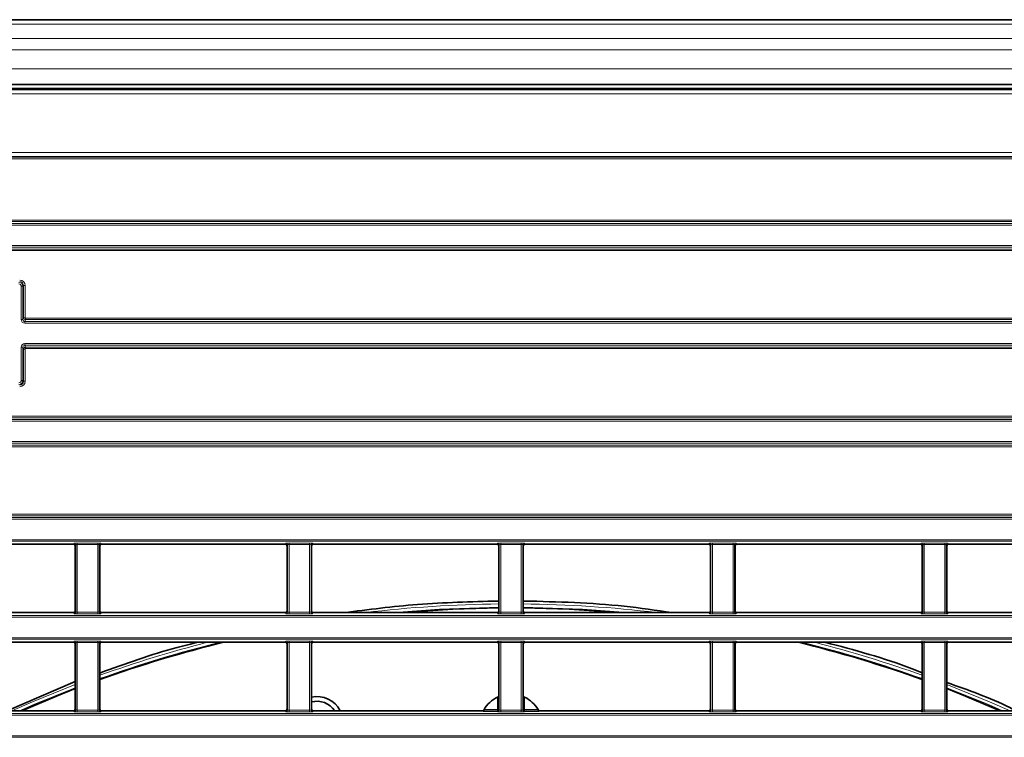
# Model space of a CAD drawing. Header units: millimetres. Extents: x 0 to 1118, y 0 to 864.
# Tile 322 of 339: x 1001 to 1033, y 510 to 533. Entities that reach past the tile are written whole.
import ezdxf

# ---------------------------------------------------------------- set-up
doc = ezdxf.new("R2010")
doc.units = ezdxf.units.MM

msp = doc.modelspace()

# ---------------------------------------------------------------- linework, layer by layer
at = {"color": 7, "linetype": 'Continuous', "lineweight": 35}
for p, q in [((1084.1603, 533.2514), (949.7353, 533.2514)), ((1084.1603, 531.1889), (949.7353, 531.1889)), ((948.9527, 531.0336), (1084.9429, 531.0336)), ((1003.008, 516.5293), (997.1376, 516.5293)), ((1003.0579, 514.3986), (1003.0579, 516.4793)), ((1003.8376, 516.4793), (1003.8376, 514.3986)), ((1009.758, 516.5293), (1003.8876, 516.5293)), ((1009.8079, 514.3986), (1009.8079, 516.4793)), ((1010.5876, 516.4793), (1010.5876, 514.3986)), ((1016.508, 516.5293), (1010.6376, 516.5293)), ((1016.5579, 514.3986), (1016.5579, 516.4793)), ((1017.3376, 516.4793), (1017.3376, 514.3986)), ((1023.258, 516.5293), (1017.3876, 516.5293)), ((1023.3079, 516.4793), (1023.3079, 514.3986)), ((1024.0876, 514.3986), (1024.0876, 516.4793)), ((1030.008, 516.5293), (1024.1376, 516.5293)), ((1030.0579, 516.4793), (1030.0579, 514.3986)), ((1030.8376, 514.3986), (1030.8376, 516.4793)), ((1036.758, 516.5293), (1030.8876, 516.5293)), ((1016.5279, 514.7193), (1016.5579, 514.7244)), ((1017.3376, 514.7215), (1017.3676, 514.7193)), ((1003.008, 514.3486), (997.1376, 514.3486)), ((1009.758, 514.3486), (1003.8876, 514.3486)), ((1016.508, 514.3486), (1010.6376, 514.3486)), ((1017.3876, 514.3486), (1023.258, 514.3486)), ((1024.1376, 514.3486), (1030.008, 514.3486)), ((1030.8876, 514.3486), (1036.758, 514.3486)), ((1003.008, 513.4043), (997.1376, 513.4043)), ((1003.0579, 511.2736), (1003.0579, 513.3543)), ((1003.8376, 513.3543), (1003.8376, 511.2736)), ((1009.758, 513.4043), (1003.8876, 513.4043)), ((1009.8079, 511.2736), (1009.8079, 513.3543)), ((1010.5876, 513.3543), (1010.5876, 511.2736)), ((1016.508, 513.4043), (1010.6376, 513.4043)), ((1016.5579, 511.6723), (1016.5579, 513.3543)), ((1017.3376, 513.3543), (1017.3376, 511.6723)), ((1017.3876, 513.4043), (1023.258, 513.4043)), ((1023.3079, 513.3543), (1023.3079, 511.2736)), ((1024.0876, 511.2736), (1024.0876, 513.3543)), ((1024.1376, 513.4043), (1030.008, 513.4043)), ((1030.0579, 513.3543), (1030.0579, 511.2736)), ((1030.8376, 511.2736), (1030.8376, 513.3543)), ((1030.8876, 513.4043), (1036.758, 513.4043)), ((1003.0579, 512.1488), (1000.8825, 511.2236)), ((1016.5632, 511.6745), (1016.5632, 511.2605)), ((1017.3324, 511.2605), (1017.3324, 511.6745)), ((1003.008, 511.2236), (997.1376, 511.2236)), ((1009.758, 511.2236), (1003.8876, 511.2236)), ((1016.0663, 511.2236), (1010.6376, 511.2236)), ((1016.5132, 511.2106), (1016.0594, 511.2106)), ((1017.8361, 511.2106), (1017.3824, 511.2106)), ((1017.8293, 511.2236), (1023.258, 511.2236)), ((1024.1376, 511.2236), (1030.008, 511.2236)), ((1030.8876, 511.2236), (1036.758, 511.2236))]:
    msp.add_line(p, q, dxfattribs=at)
at = {"color": 7, "linetype": 'Continuous', "lineweight": 18}
for p, q in [((1084.1603, 533.105), (949.7353, 533.105)), ((1084.1603, 532.6479), (949.7353, 532.6479)), ((1084.1603, 532.2943), (949.7353, 532.2943)), ((1084.1603, 531.6889), (949.7353, 531.6889)), ((948.9599, 531.0161), (1084.9356, 531.0161)), ((1084.9356, 530.8911), (948.9599, 530.8911)), ((1084.1603, 531.0639), (949.7353, 531.0639)), ((955.3491, 529.0125), (1078.5464, 529.0125)), ((1078.5464, 528.8875), (955.3491, 528.8875)), ((955.3719, 528.8648), (1078.5237, 528.8648)), ((1078.5237, 528.8148), (955.3719, 528.8148)), ((955.4609, 526.8637), (1078.4346, 526.8637)), ((1078.4346, 526.8137), (955.4609, 526.8137)), ((956.4177, 526.7535), (1077.4779, 526.7535)), ((1077.4779, 526.7036), (956.4177, 526.7036)), ((979.1736, 526.0493), (1077.4779, 526.0493)), ((1077.4779, 525.9993), (979.1736, 525.9993)), ((979.1977, 525.9391), (1078.4346, 525.9391)), ((1078.4346, 525.8892), (979.1977, 525.8892)), ((1001.3362, 523.6911), (1001.3362, 524.7523)), ((1001.3362, 524.7523), (1001.3861, 524.7523)), ((1001.4102, 524.7763), (1001.3861, 524.7523)), ((1001.3861, 524.7523), (1001.3861, 523.6911)), ((1001.4102, 523.7512), (1001.4102, 524.7763)), ((1001.4102, 524.7763), (1001.4602, 524.7763)), ((1001.4602, 524.7763), (1001.4602, 523.7512)), ((1001.3362, 523.6911), (1001.3861, 523.6911)), ((1001.3861, 523.6911), (1001.4102, 523.7512)), ((1001.4102, 523.7512), (1001.4602, 523.7512)), ((1001.4727, 523.6887), (1001.4486, 523.6285)), ((1001.4486, 523.5786), (1001.4486, 523.6285)), ((1001.4486, 523.6285), (1077.4779, 523.6285)), ((1077.4779, 523.5786), (1001.4486, 523.5786)), ((1001.4602, 523.7512), (1001.4727, 523.7387)), ((1001.4727, 523.6887), (1001.4727, 523.7387)), ((1001.4727, 523.7387), (1078.4346, 523.7387)), ((1078.4346, 523.6887), (1001.4727, 523.6887)), ((1001.4486, 522.9243), (1077.4779, 522.9243)), ((1001.4486, 522.8743), (1001.4486, 522.9243)), ((1001.3362, 521.7505), (1001.3362, 522.8118)), ((1001.3861, 522.8118), (1001.3362, 522.8118)), ((1001.3861, 522.8118), (1001.3861, 521.7505)), ((1001.4102, 522.7517), (1001.3861, 522.8118)), ((1001.4102, 521.7265), (1001.4102, 522.7517)), ((1001.4102, 522.7517), (1001.4602, 522.7517)), ((1077.4779, 522.8743), (1001.4486, 522.8743)), ((1001.4486, 522.8743), (1001.4727, 522.8141)), ((1001.4727, 522.7642), (1001.4602, 522.7517)), ((1001.4602, 522.7517), (1001.4602, 521.7265)), ((1001.4727, 522.8141), (1078.4346, 522.8141)), ((1001.4727, 522.8141), (1001.4727, 522.7642)), ((1078.4346, 522.7642), (1001.4727, 522.7642)), ((1001.3861, 521.7505), (1001.3362, 521.7505)), ((1001.3861, 521.7505), (1001.4102, 521.7265)), ((1001.4102, 521.7265), (1001.4602, 521.7265)), ((979.1736, 520.5035), (1086.9529, 520.5035)), ((1086.9529, 520.4536), (979.1736, 520.4536)), ((979.1977, 520.6137), (1087.9096, 520.6137)), ((1087.9096, 520.5637), (979.1977, 520.5637)), ((946.9427, 519.7993), (1086.9529, 519.7993)), ((945.9859, 519.6891), (1087.9096, 519.6891)), ((1087.9096, 519.6392), (945.9859, 519.6392)), ((1086.9529, 519.7493), (946.9427, 519.7493)), ((945.9859, 517.4887), (1087.9096, 517.4887)), ((1087.9096, 517.4387), (945.9859, 517.4387)), ((946.9427, 517.3785), (1086.9529, 517.3785)), ((1086.9529, 517.3286), (946.9427, 517.3286)), ((946.9427, 516.6743), (1086.9529, 516.6743)), ((1086.9529, 516.6243), (946.9427, 516.6243)), ((1003.008, 516.5293), (1003.0219, 516.5642)), ((1003.0719, 516.5142), (1003.0579, 516.4793)), ((1003.0719, 514.3636), (1003.0719, 516.5142)), ((1003.1219, 516.5685), (1003.7737, 516.5685)), ((1003.1219, 516.5685), (1003.1219, 516.5185)), ((1003.7737, 516.5185), (1003.1219, 516.5185)), ((1003.1219, 516.5185), (1003.1219, 514.3593)), ((1003.7737, 516.5685), (1003.7737, 516.5185)), ((1003.7737, 514.3593), (1003.7737, 516.5185)), ((1003.8236, 516.5142), (1003.8236, 514.3636)), ((1003.8376, 516.4793), (1003.8236, 516.5142)), ((1003.8736, 516.5642), (1003.8876, 516.5293)), ((1009.758, 516.5293), (1009.7719, 516.5642)), ((1009.8219, 516.5142), (1009.8079, 516.4793)), ((1009.8219, 514.3636), (1009.8219, 516.5142)), ((1009.8719, 516.5685), (1010.5237, 516.5685)), ((1009.8719, 516.5685), (1009.8719, 516.5185)), ((1010.5237, 516.5185), (1009.8719, 516.5185)), ((1009.8719, 516.5185), (1009.8719, 514.3593)), ((1010.5237, 516.5685), (1010.5237, 516.5185)), ((1010.5237, 514.3593), (1010.5237, 516.5185)), ((1010.5736, 516.5142), (1010.5736, 514.3636)), ((1010.5876, 516.4793), (1010.5736, 516.5142)), ((1010.6236, 516.5642), (1010.6376, 516.5293)), ((1016.508, 516.5293), (1016.5219, 516.5642)), ((1016.5719, 516.5142), (1016.5579, 516.4793)), ((1016.5719, 514.3636), (1016.5719, 516.5142)), ((1016.6219, 516.5685), (1017.2737, 516.5685)), ((1016.6219, 516.5685), (1016.6219, 516.5185)), ((1017.2737, 516.5185), (1016.6219, 516.5185)), ((1016.6219, 516.5185), (1016.6219, 514.3593)), ((1017.2737, 516.5685), (1017.2737, 516.5185)), ((1017.2737, 514.3593), (1017.2737, 516.5185)), ((1017.3236, 516.5142), (1017.3236, 514.3636)), ((1017.3376, 516.4793), (1017.3236, 516.5142)), ((1017.3736, 516.5642), (1017.3876, 516.5293)), ((1023.258, 516.5293), (1023.2719, 516.5642)), ((1023.3219, 516.5142), (1023.3079, 516.4793)), ((1023.3219, 514.3636), (1023.3219, 516.5142)), ((1023.3719, 516.5685), (1024.0237, 516.5685)), ((1023.3719, 516.5185), (1023.3719, 516.5685)), ((1024.0237, 516.5185), (1023.3719, 516.5185)), ((1023.3719, 516.5185), (1023.3719, 514.3593)), ((1024.0237, 516.5185), (1024.0237, 516.5685)), ((1024.0237, 514.3593), (1024.0237, 516.5185)), ((1024.0736, 516.5142), (1024.0736, 514.3636)), ((1024.0876, 516.4793), (1024.0736, 516.5142)), ((1024.1236, 516.5642), (1024.1376, 516.5293)), ((1030.008, 516.5293), (1030.0219, 516.5642)), ((1030.0719, 516.5142), (1030.0579, 516.4793)), ((1030.0719, 514.3636), (1030.0719, 516.5142)), ((1030.1219, 516.5685), (1030.7737, 516.5685)), ((1030.1219, 516.5185), (1030.1219, 516.5685)), ((1030.7737, 516.5185), (1030.1219, 516.5185)), ((1030.1219, 516.5185), (1030.1219, 514.3593)), ((1030.7737, 516.5185), (1030.7737, 516.5685)), ((1030.7737, 514.3593), (1030.7737, 516.5185)), ((1030.8236, 516.5142), (1030.8236, 514.3636)), ((1030.8376, 516.4793), (1030.8236, 516.5142)), ((1030.8736, 516.5642), (1030.8876, 516.5293)), ((946.9427, 514.2535), (1086.9529, 514.2535)), ((1086.9529, 514.2036), (946.9427, 514.2036)), ((1003.0219, 514.3137), (1003.008, 514.3486)), ((1003.0579, 514.3986), (1003.0719, 514.3636)), ((1003.1219, 514.3593), (1003.1219, 514.3094)), ((1003.1219, 514.3593), (1003.7737, 514.3593)), ((1003.7737, 514.3094), (1003.1219, 514.3094)), ((1003.7737, 514.3593), (1003.7737, 514.3094)), ((1003.8236, 514.3636), (1003.8376, 514.3986)), ((1003.8876, 514.3486), (1003.8736, 514.3137)), ((1009.7719, 514.3137), (1009.758, 514.3486)), ((1009.8079, 514.3986), (1009.8219, 514.3636)), ((1009.8719, 514.3593), (1010.5237, 514.3593)), ((1009.8719, 514.3593), (1009.8719, 514.3094)), ((1010.5237, 514.3094), (1009.8719, 514.3094)), ((1010.5237, 514.3593), (1010.5237, 514.3094)), ((1010.5736, 514.3636), (1010.5876, 514.3986)), ((1010.6376, 514.3486), (1010.6236, 514.3137)), ((1016.5219, 514.3137), (1016.508, 514.3486)), ((1016.5579, 514.3986), (1016.5719, 514.3636)), ((1016.6219, 514.3593), (1017.2737, 514.3593)), ((1016.6219, 514.3593), (1016.6219, 514.3094)), ((1017.2737, 514.3094), (1016.6219, 514.3094)), ((1017.2737, 514.3593), (1017.2737, 514.3094)), ((1017.3236, 514.3636), (1017.3376, 514.3986)), ((1017.3876, 514.3486), (1017.3736, 514.3137)), ((1023.2719, 514.3137), (1023.258, 514.3486)), ((1023.3079, 514.3986), (1023.3219, 514.3636)), ((1023.3719, 514.3094), (1023.3719, 514.3593)), ((1023.3719, 514.3593), (1024.0237, 514.3593)), ((1024.0237, 514.3094), (1023.3719, 514.3094)), ((1024.0237, 514.3094), (1024.0237, 514.3593)), ((1024.0736, 514.3636), (1024.0876, 514.3986)), ((1024.1376, 514.3486), (1024.1236, 514.3137)), ((1030.0219, 514.3137), (1030.008, 514.3486)), ((1030.0579, 514.3986), (1030.0719, 514.3636)), ((1030.1219, 514.3094), (1030.1219, 514.3593)), ((1030.1219, 514.3593), (1030.7737, 514.3593)), ((1030.7737, 514.3094), (1030.1219, 514.3094)), ((1030.7737, 514.3094), (1030.7737, 514.3593)), ((1030.8236, 514.3636), (1030.8376, 514.3986)), ((1030.8876, 514.3486), (1030.8736, 514.3137)), ((946.9427, 513.5493), (1086.9529, 513.5493)), ((1086.9529, 513.4993), (946.9427, 513.4993)), ((1003.008, 513.4043), (1003.0219, 513.4392)), ((1003.0719, 513.3892), (1003.0579, 513.3543)), ((1003.0719, 511.2386), (1003.0719, 513.3892)), ((1003.1219, 513.4435), (1003.7737, 513.4435)), ((1003.1219, 513.3935), (1003.1219, 513.4435)), ((1003.7737, 513.3935), (1003.1219, 513.3935)), ((1003.1219, 513.3935), (1003.1219, 511.2343)), ((1003.7737, 513.3935), (1003.7737, 513.4435)), ((1003.7737, 511.2343), (1003.7737, 513.3935)), ((1003.8236, 513.3892), (1003.8236, 511.2386)), ((1003.8376, 513.3543), (1003.8236, 513.3892)), ((1003.8736, 513.4392), (1003.8876, 513.4043)), ((1009.758, 513.4043), (1009.7719, 513.4392)), ((1009.8219, 513.3892), (1009.8079, 513.3543)), ((1009.8219, 511.2386), (1009.8219, 513.3892)), ((1009.8719, 513.4435), (1010.5237, 513.4435)), ((1009.8719, 513.3935), (1009.8719, 513.4435)), ((1010.5237, 513.3935), (1009.8719, 513.3935)), ((1009.8719, 513.3935), (1009.8719, 511.2343)), ((1010.5237, 513.3935), (1010.5237, 513.4435)), ((1010.5237, 511.2343), (1010.5237, 513.3935)), ((1010.5736, 513.3892), (1010.5736, 511.2386)), ((1010.5876, 513.3543), (1010.5736, 513.3892)), ((1010.6236, 513.4392), (1010.6376, 513.4043)), ((1016.508, 513.4043), (1016.5219, 513.4392)), ((1016.5719, 513.3892), (1016.5579, 513.3543)), ((1016.5719, 511.2386), (1016.5719, 513.3892)), ((1016.6219, 513.4435), (1017.2737, 513.4435)), ((1016.6219, 513.3935), (1016.6219, 513.4435)), ((1017.2737, 513.3935), (1016.6219, 513.3935)), ((1016.6219, 513.3935), (1016.6219, 511.2343)), ((1017.2737, 513.3935), (1017.2737, 513.4435)), ((1017.2737, 511.2343), (1017.2737, 513.3935)), ((1017.3236, 513.3892), (1017.3236, 511.2386)), ((1017.3376, 513.3543), (1017.3236, 513.3892)), ((1017.3736, 513.4392), (1017.3876, 513.4043)), ((1023.258, 513.4043), (1023.2719, 513.4392)), ((1023.3219, 513.3892), (1023.3079, 513.3543)), ((1023.3219, 511.2386), (1023.3219, 513.3892)), ((1023.3719, 513.4435), (1024.0237, 513.4435)), ((1023.3719, 513.4435), (1023.3719, 513.3935)), ((1024.0237, 513.3935), (1023.3719, 513.3935)), ((1023.3719, 513.3935), (1023.3719, 511.2343)), ((1024.0237, 513.4435), (1024.0237, 513.3935)), ((1024.0237, 511.2343), (1024.0237, 513.3935)), ((1024.0736, 513.3892), (1024.0736, 511.2386)), ((1024.0876, 513.3543), (1024.0736, 513.3892)), ((1024.1236, 513.4392), (1024.1376, 513.4043)), ((1030.008, 513.4043), (1030.0219, 513.4392)), ((1030.0719, 513.3892), (1030.0579, 513.3543)), ((1030.0719, 511.2386), (1030.0719, 513.3892)), ((1030.1219, 513.4435), (1030.7737, 513.4435)), ((1030.1219, 513.4435), (1030.1219, 513.3935)), ((1030.7737, 513.3935), (1030.1219, 513.3935)), ((1030.1219, 513.3935), (1030.1219, 511.2343)), ((1030.7737, 513.4435), (1030.7737, 513.3935)), ((1030.7737, 511.2343), (1030.7737, 513.3935)), ((1030.8236, 513.3892), (1030.8236, 511.2386)), ((1030.8376, 513.3543), (1030.8236, 513.3892)), ((1030.8736, 513.4392), (1030.8876, 513.4043)), ((1016.5132, 511.2605), (1016.5132, 511.652)), ((1017.3824, 511.652), (1017.3824, 511.2605)), ((946.9427, 511.1285), (1086.9529, 511.1285)), ((1086.9529, 511.0786), (946.9427, 511.0786)), ((1003.0219, 511.1887), (1003.008, 511.2236)), ((1003.0579, 511.2736), (1003.0719, 511.2386)), ((1003.1219, 511.1844), (1003.1219, 511.2343)), ((1003.1219, 511.2343), (1003.7737, 511.2343)), ((1003.7737, 511.1844), (1003.1219, 511.1844)), ((1003.7737, 511.1844), (1003.7737, 511.2343)), ((1003.8236, 511.2386), (1003.8376, 511.2736)), ((1003.8876, 511.2236), (1003.8736, 511.1887)), ((1009.7719, 511.1887), (1009.758, 511.2236)), ((1009.8079, 511.2736), (1009.8219, 511.2386)), ((1009.8719, 511.1844), (1009.8719, 511.2343)), ((1009.8719, 511.2343), (1010.5237, 511.2343)), ((1010.5237, 511.1844), (1009.8719, 511.1844)), ((1010.5237, 511.1844), (1010.5237, 511.2343)), ((1010.5736, 511.2386), (1010.5876, 511.2736)), ((1010.6376, 511.2236), (1010.6236, 511.1887)), ((1016.0871, 511.2605), (1016.5132, 511.2605)), ((1016.5632, 511.2605), (1016.5132, 511.2605)), ((1016.5132, 511.2605), (1016.5132, 511.2106)), ((1016.5219, 511.1887), (1016.5132, 511.2106)), ((1016.5632, 511.2605), (1016.5719, 511.2386)), ((1016.6219, 511.1844), (1016.6219, 511.2343)), ((1016.6219, 511.2343), (1017.2737, 511.2343)), ((1017.2737, 511.1844), (1016.6219, 511.1844)), ((1017.2737, 511.1844), (1017.2737, 511.2343)), ((1017.3236, 511.2386), (1017.3324, 511.2605)), ((1017.3824, 511.2605), (1017.3324, 511.2605)), ((1017.3824, 511.2106), (1017.3736, 511.1887)), ((1017.3824, 511.2106), (1017.3824, 511.2605)), ((1017.3824, 511.2605), (1017.8085, 511.2605)), ((1023.2719, 511.1887), (1023.258, 511.2236)), ((1023.3079, 511.2736), (1023.3219, 511.2386)), ((1023.3719, 511.2343), (1024.0237, 511.2343)), ((1023.3719, 511.2343), (1023.3719, 511.1844)), ((1024.0237, 511.1844), (1023.3719, 511.1844)), ((1024.0237, 511.2343), (1024.0237, 511.1844)), ((1024.0736, 511.2386), (1024.0876, 511.2736)), ((1024.1376, 511.2236), (1024.1236, 511.1887)), ((1030.0219, 511.1887), (1030.008, 511.2236)), ((1030.0579, 511.2736), (1030.0719, 511.2386)), ((1030.1219, 511.2343), (1030.7737, 511.2343)), ((1030.1219, 511.2343), (1030.1219, 511.1844)), ((1030.7737, 511.1844), (1030.1219, 511.1844)), ((1030.7737, 511.2343), (1030.7737, 511.1844)), ((1030.8236, 511.2386), (1030.8376, 511.2736)), ((1030.8876, 511.2236), (1030.8736, 511.1887)), ((946.9427, 510.4243), (1086.9529, 510.4243)), ((1086.9529, 510.3743), (946.9427, 510.3743))]:
    msp.add_line(p, q, dxfattribs=at)
at = {"color": 7, "linetype": 'Continuous', "lineweight": 18, "flags": 128}
for points in [[(1016.5753, 514.5264), (1014.6685, 514.4611), (1013.2202, 514.3486)], [(1016.5579, 514.6592), (1016.5535, 514.6681), (1016.5279, 514.7193)], [(1020.6754, 514.3486), (1019.227, 514.4611), (1017.3203, 514.5264)], [(1017.3676, 514.7193), (1017.3633, 514.7106), (1017.346, 514.6759), (1017.3376, 514.6592)], [(1001.0379, 511.2236), (1001.6918, 511.5097), (1003.0579, 512.0622)], [(1003.0579, 511.9551), (1001.7311, 511.4177), (1001.2838, 511.2236)], [(1030.8376, 512.0622), (1032.2037, 511.5097), (1032.8577, 511.2236)], [(1032.6118, 511.2236), (1032.1645, 511.4177), (1030.8376, 511.9551)]]:
    msp.add_lwpolyline(points, dxfattribs=at)
at = {"color": 7, "linetype": 'Continuous', "lineweight": 35, "flags": 128}
for points in [[(1013.5093, 514.3486), (1015.0918, 514.4569), (1016.5579, 514.4995)], [(1017.3376, 514.4995), (1018.8038, 514.4569), (1020.3862, 514.3486)], [(1001.35, 511.2236), (1002.4553, 511.6893), (1003.0579, 511.9265)], [(1030.8376, 511.9265), (1031.4403, 511.6893), (1032.5455, 511.2236)]]:
    msp.add_lwpolyline(points, dxfattribs=at)
at = {"color": 7, "linetype": 'Continuous', "lineweight": 18}
for centre, radius, start, end in [((1003.0219, 516.5142), 0.05, 0.07399, 89.97184), ((1003.8737, 516.5142), 0.05, 90.02816, 179.92601), ((1009.7719, 516.5142), 0.05, 0.07399, 89.97184), ((1010.6237, 516.5142), 0.05, 90.02816, 179.92601), ((1016.5219, 516.5142), 0.05, 0.07399, 89.97184), ((1017.3737, 516.5142), 0.05, 90.02816, 179.92601), ((1023.2719, 516.5142), 0.05, 0.07399, 89.97184), ((1024.1237, 516.5142), 0.05, 90.02816, 179.92601), ((1030.0219, 516.5142), 0.05, 0.07399, 89.97184), ((1030.8737, 516.5142), 0.05, 90.02816, 179.92601), ((1016.9478, 475.7514), 38.8767, 90.55036, 96.87541), ((1016.9478, 475.7514), 38.8767, 83.12459, 89.44964), ((1003.0219, 514.3637), 0.05, 270.02816, 359.92601), ((1003.8737, 514.3637), 0.05, 180.07399, 269.97184), ((1009.7719, 514.3637), 0.05, 270.02816, 359.92601), ((1010.6237, 514.3637), 0.05, 180.07399, 269.97184), ((1016.5219, 514.3637), 0.05, 270.02816, 359.92601), ((1017.3737, 514.3637), 0.05, 180.07399, 269.97184), ((1023.2719, 514.3637), 0.05, 270.02816, 359.92601), ((1024.1237, 514.3637), 0.05, 180.07399, 269.97184), ((1030.0219, 514.3637), 0.05, 270.02816, 359.92601), ((1030.8737, 514.3637), 0.05, 180.07399, 269.97184), ((1003.0219, 513.3892), 0.05, 0.07399, 89.97184), ((1003.8737, 513.3892), 0.05, 90.02816, 179.92601), ((1016.9478, 475.7514), 38.7767, 103.8282, 109.76077), ((1016.9478, 475.7514), 38.8767, 104.41467, 109.70784), ((1009.7719, 513.3892), 0.05, 0.07399, 89.97184), ((1010.6237, 513.3892), 0.05, 90.02816, 179.92601), ((1016.5219, 513.3892), 0.05, 0.07399, 89.97184), ((1017.3737, 513.3892), 0.05, 90.02816, 179.92601), ((1023.2719, 513.3892), 0.05, 0.07399, 89.97184), ((1024.1237, 513.3892), 0.05, 90.02816, 179.92601), ((1016.9478, 475.7514), 38.7767, 70.23923, 76.1718), ((1016.9478, 475.7514), 38.8767, 70.29216, 75.58533), ((1030.0219, 513.3892), 0.05, 0.07399, 89.97184), ((1030.8737, 513.3892), 0.05, 90.02816, 179.92601), ((1003.0219, 511.2387), 0.05, 270.02816, 359.92601), ((1003.8737, 511.2387), 0.05, 180.07399, 269.97184), ((1009.7719, 511.2387), 0.05, 270.02816, 359.92601), ((1010.6237, 511.2387), 0.05, 180.07399, 269.97184), ((1016.5132, 511.2606), 0.05, 270.02816, 359.92601), ((1016.5219, 511.2387), 0.05, 270.02816, 359.92601), ((1017.3737, 511.2387), 0.05, 180.07399, 269.97184), ((1017.3824, 511.2606), 0.05, 180.07399, 269.97184), ((1023.2719, 511.2387), 0.05, 270.02816, 359.92601), ((1024.1237, 511.2387), 0.05, 180.07399, 269.97184), ((1030.0219, 511.2387), 0.05, 270.02816, 359.92601), ((1030.8737, 511.2387), 0.05, 180.07399, 269.97184)]:
    msp.add_arc(centre, radius, start, end, dxfattribs=at)
at = {"color": 7, "linetype": 'Continuous', "lineweight": 35}
for centre, radius, start, end in [((1016.9478, 475.7514), 38.75, 103.66671, 109.77497), ((1016.9478, 475.7514), 38.75, 70.22503, 76.33329), ((1010.7616, 510.8352), 0.8375, 27.62771, 101.98747), ((1016.9478, 510.7514), 1, 115.76035, 149.39644), ((1016.9478, 510.7514), 1, 30.60356, 64.23965), ((1010.7616, 510.8352), 0.6875, 34.39541, 104.65591)]:
    msp.add_arc(centre, radius, start, end, dxfattribs=at)
at = {"color": 7, "linetype": 'Continuous', "lineweight": 18}
for centre, major_axis, ratio, start_param, end_param in [((1001.2611, 524.7523), (0.0884, 0.0884), 0.999939, 5.4979394, 7.0684312), ((1001.2611, 524.7523), (-0.053, -0.053), 0.9996955, 2.3563468, 3.9268385), ((1001.2851, 524.7763), (-0.1238, -0.1238), 0.9996955, 2.3563468, 3.9268385), ((1001.2851, 524.7763), (0.0884, 0.0884), 0.999452, 5.4979394, 7.0684312), ((1001.4487, 523.6912), (0.0418, 0.1046), 0.9988964, 1.9514996, 3.5215347), ((1001.4487, 523.6912), (0.0233, 0.0582), 0.9971365, 1.9514996, 3.5215347), ((1001.4727, 523.7512), (0.058, -0.0232), 0.9993381, 3.5222959, 5.092331), ((1001.4487, 522.8117), (0.0418, -0.1046), 0.9988964, 2.7616506, 4.3316857), ((1001.4487, 522.8117), (-0.0233, 0.0582), 0.9971365, 5.9032433, 7.4732784), ((1001.4727, 522.7516), (0.058, 0.0232), 0.9993381, 1.1908543, 2.7608894), ((1001.2611, 521.7506), (-0.053, 0.053), 0.9996955, 2.3563468, 3.9268385), ((1001.2611, 521.7506), (0.0884, -0.0884), 0.999939, 5.4979394, 7.0684312), ((1001.2851, 521.7266), (0.0884, -0.0884), 0.999452, 5.4979394, 7.0684312), ((1001.2851, 521.7266), (-0.1238, 0.1238), 0.9996955, 2.3563468, 3.9268385), ((1003.1219, 516.5641), (0.1, 0), 0.0436609, 1.5707963, 3.1241394), ((1003.1219, 516.5142), (0.05, 0), 0.0873219, 1.5707963, 3.1241394), ((1003.7737, 516.5641), (0.1, 0), 0.0436609, 0.0174533, 1.5707963), ((1003.7737, 516.5142), (0.05, 0), 0.0873219, 0.0174533, 1.5707963), ((1009.8719, 516.5641), (0.1, 0), 0.0436609, 1.5707963, 3.1241394), ((1009.8719, 516.5142), (0.05, 0), 0.0873219, 1.5707963, 3.1241394), ((1010.5237, 516.5641), (0.1, 0), 0.0436609, 0.0174533, 1.5707963), ((1010.5237, 516.5142), (0.05, 0), 0.0873219, 0.0174533, 1.5707963), ((1016.6219, 516.5641), (0.1, 0), 0.0436609, 1.5707963, 3.1241394), ((1016.6219, 516.5142), (0.05, 0), 0.0873219, 1.5707963, 3.1241394), ((1017.2737, 516.5641), (0.1, 0), 0.0436609, 0.0174533, 1.5707963), ((1017.2737, 516.5142), (0.05, 0), 0.0873219, 0.0174533, 1.5707963), ((1023.3719, 516.5641), (0.1, 0), 0.0436609, 1.5707963, 3.1241394), ((1023.3719, 516.5142), (0.05, 0), 0.0873219, 1.5707963, 3.1241394), ((1024.0237, 516.5641), (0.1, 0), 0.0436609, 0.0174533, 1.5707963), ((1024.0237, 516.5142), (0.05, 0), 0.0873219, 0.0174533, 1.5707963), ((1030.1219, 516.5641), (0.1, 0), 0.0436609, 1.5707963, 3.1241394), ((1030.1219, 516.5142), (0.05, 0), 0.0873219, 1.5707963, 3.1241394), ((1030.7737, 516.5641), (0.1, 0), 0.0436609, 0.0174533, 1.5707963), ((1030.7737, 516.5142), (0.05, 0), 0.0873219, 0.0174533, 1.5707963), ((1003.1219, 514.3137), (0.1, 0), 0.0436609, 3.1590459, 4.712389), ((1003.1219, 514.3637), (0.05, 0), 0.0873219, 3.1590459, 4.712389), ((1003.7737, 514.3637), (0.05, 0), 0.0873219, 4.712389, 6.265732), ((1003.7737, 514.3137), (0.1, 0), 0.0436609, 4.712389, 6.265732), ((1009.8719, 514.3137), (0.1, 0), 0.0436609, 3.1590459, 4.712389), ((1009.8719, 514.3637), (0.05, 0), 0.0873219, 3.1590459, 4.712389), ((1010.5237, 514.3637), (0.05, 0), 0.0873219, 4.712389, 6.265732), ((1010.5237, 514.3137), (0.1, 0), 0.0436609, 4.712389, 6.265732), ((1016.6219, 514.3137), (0.1, 0), 0.0436609, 3.1590459, 4.712389), ((1016.6219, 514.3637), (0.05, 0), 0.0873219, 3.1590459, 4.712389), ((1017.2737, 514.3637), (0.05, 0), 0.0873219, 4.712389, 6.265732), ((1017.2737, 514.3137), (0.1, 0), 0.0436609, 4.712389, 6.265732), ((1023.3719, 514.3137), (0.1, 0), 0.0436609, 3.1590459, 4.712389), ((1023.3719, 514.3637), (0.05, 0), 0.0873219, 3.1590459, 4.712389), ((1024.0237, 514.3637), (0.05, 0), 0.0873219, 4.712389, 6.265732), ((1024.0237, 514.3137), (0.1, 0), 0.0436609, 4.712389, 6.265732), ((1030.1219, 514.3137), (0.1, 0), 0.0436609, 3.1590459, 4.712389), ((1030.1219, 514.3637), (0.05, 0), 0.0873219, 3.1590459, 4.712389), ((1030.7737, 514.3637), (0.05, 0), 0.0873219, 4.712389, 6.265732), ((1030.7737, 514.3137), (0.1, 0), 0.0436609, 4.712389, 6.265732), ((1003.1219, 513.4391), (0.1, 0), 0.0436609, 1.5707963, 3.1241394), ((1003.1219, 513.3892), (0.05, 0), 0.0873219, 1.5707963, 3.1241394), ((1003.7737, 513.4391), (0.1, 0), 0.0436609, 0.0174533, 1.5707963), ((1003.7737, 513.3892), (0.05, 0), 0.0873219, 0.0174533, 1.5707963), ((1009.8719, 513.4391), (0.1, 0), 0.0436609, 1.5707963, 3.1241394), ((1009.8719, 513.3892), (0.05, 0), 0.0873219, 1.5707963, 3.1241394), ((1010.5237, 513.4391), (0.1, 0), 0.0436609, 0.0174533, 1.5707963), ((1010.5237, 513.3892), (0.05, 0), 0.0873219, 0.0174533, 1.5707963), ((1016.6219, 513.4391), (0.1, 0), 0.0436609, 1.5707963, 3.1241394), ((1016.6219, 513.3892), (0.05, 0), 0.0873219, 1.5707963, 3.1241394), ((1017.2737, 513.4391), (0.1, 0), 0.0436609, 0.0174533, 1.5707963), ((1017.2737, 513.3892), (0.05, 0), 0.0873219, 0.0174533, 1.5707963), ((1023.3719, 513.4391), (0.1, 0), 0.0436609, 1.5707963, 3.1241394), ((1023.3719, 513.3892), (0.05, 0), 0.0873219, 1.5707963, 3.1241394), ((1024.0237, 513.4391), (0.1, 0), 0.0436609, 0.0174533, 1.5707963), ((1024.0237, 513.3892), (0.05, 0), 0.0873219, 0.0174533, 1.5707963), ((1030.1219, 513.4391), (0.1, 0), 0.0436609, 1.5707963, 3.1241394), ((1030.1219, 513.3892), (0.05, 0), 0.0873219, 1.5707963, 3.1241394), ((1030.7737, 513.4391), (0.1, 0), 0.0436609, 0.0174533, 1.5707963), ((1030.7737, 513.3892), (0.05, 0), 0.0873219, 0.0174533, 1.5707963), ((1003.1219, 511.1887), (0.1, 0), 0.0436609, 3.1590459, 4.712389), ((1003.1219, 511.2387), (0.05, 0), 0.0873219, 3.1590459, 4.712389), ((1003.7737, 511.2387), (0.05, 0), 0.0873219, 4.712389, 6.265732), ((1003.7737, 511.1887), (0.1, 0), 0.0436609, 4.712389, 6.265732), ((1009.8719, 511.1887), (0.1, 0), 0.0436609, 3.1590459, 4.712389), ((1009.8719, 511.2387), (0.05, 0), 0.0873219, 3.1590459, 4.712389), ((1010.5237, 511.2387), (0.05, 0), 0.0873219, 4.712389, 6.265732), ((1010.5237, 511.1887), (0.1, 0), 0.0436609, 4.712389, 6.265732), ((1016.6219, 511.1887), (0.1, 0), 0.0436609, 3.1590459, 4.712389), ((1016.6219, 511.2387), (0.05, 0), 0.0873219, 3.1590459, 4.712389), ((1017.2737, 511.2387), (0.05, 0), 0.0873219, 4.712389, 6.265732), ((1017.2737, 511.1887), (0.1, 0), 0.0436609, 4.712389, 6.265732), ((1023.3719, 511.1887), (0.1, 0), 0.0436609, 3.1590459, 4.712389), ((1023.3719, 511.2387), (0.05, 0), 0.0873219, 3.1590459, 4.712389), ((1024.0237, 511.2387), (0.05, 0), 0.0873219, 4.712389, 6.265732), ((1024.0237, 511.1887), (0.1, 0), 0.0436609, 4.712389, 6.265732), ((1030.1219, 511.1887), (0.1, 0), 0.0436609, 3.1590459, 4.712389), ((1030.1219, 511.2387), (0.05, 0), 0.0873219, 3.1590459, 4.712389), ((1030.7737, 511.2387), (0.05, 0), 0.0873219, 4.712389, 6.265732), ((1030.7737, 511.1887), (0.1, 0), 0.0436609, 4.712389, 6.265732)]:
    msp.add_ellipse(centre, major_axis=major_axis, ratio=ratio, start_param=start_param, end_param=end_param, dxfattribs=at)
at = {"color": 7, "linetype": 'Continuous', "lineweight": 35}
for centre, major_axis, start_param, end_param in [((1003.0079, 516.4792), (-0.0186, -0.0465), 1.9514996, 3.5215347), ((1003.8876, 516.4792), (0.0186, -0.0465), 2.7616506, 4.3316857), ((1009.7579, 516.4792), (-0.0186, -0.0465), 1.9514996, 3.5215347), ((1010.6376, 516.4792), (0.0186, -0.0465), 2.7616506, 4.3316857), ((1016.5079, 516.4792), (-0.0186, -0.0465), 1.9514996, 3.5215347), ((1017.3876, 516.4792), (0.0186, -0.0465), 2.7616506, 4.3316857), ((1023.2579, 516.4792), (-0.0186, -0.0465), 1.9514996, 3.5215347), ((1024.1376, 516.4792), (0.0186, -0.0465), 2.7616506, 4.3316857), ((1030.0079, 516.4792), (-0.0186, -0.0465), 1.9514996, 3.5215347), ((1030.8876, 516.4792), (0.0186, -0.0465), 2.7616506, 4.3316857), ((1003.0079, 514.3986), (0.0186, -0.0465), 5.9032433, 7.4732784), ((1003.8876, 514.3986), (0.0186, 0.0465), 1.9514996, 3.5215347), ((1009.7579, 514.3986), (0.0186, -0.0465), 5.9032433, 7.4732784), ((1010.6376, 514.3986), (0.0186, 0.0465), 1.9514996, 3.5215347), ((1016.5079, 514.3986), (0.0186, -0.0465), 5.9032433, 7.4732784), ((1017.3876, 514.3986), (-0.0186, -0.0465), 5.0930923, 6.6631273), ((1023.2579, 514.3986), (-0.0186, 0.0465), 2.7616506, 4.3316857), ((1024.1376, 514.3986), (-0.0186, -0.0465), 5.0930923, 6.6631273), ((1030.0079, 514.3986), (-0.0186, 0.0465), 2.7616506, 4.3316857), ((1030.8876, 514.3986), (-0.0186, -0.0465), 5.0930923, 6.6631273), ((1003.0079, 513.3542), (0.0186, 0.0465), 5.0930923, 6.6631273), ((1003.8876, 513.3542), (0.0186, -0.0465), 2.7616506, 4.3316857), ((1009.7579, 513.3542), (0.0186, 0.0465), 5.0930923, 6.6631273), ((1010.6376, 513.3542), (0.0186, -0.0465), 2.7616506, 4.3316857), ((1016.5079, 513.3542), (0.0186, 0.0465), 5.0930923, 6.6631273), ((1017.3876, 513.3542), (-0.0186, 0.0465), 5.9032433, 7.4732784), ((1023.2579, 513.3542), (-0.0186, -0.0465), 1.9514996, 3.5215347), ((1024.1376, 513.3542), (-0.0186, 0.0465), 5.9032433, 7.4732784), ((1030.0079, 513.3542), (-0.0186, -0.0465), 1.9514996, 3.5215347), ((1030.8876, 513.3542), (-0.0186, 0.0465), 5.9032433, 7.4732784), ((1003.0079, 511.2736), (0.0186, -0.0465), 5.9032433, 7.4732784), ((1003.8876, 511.2736), (0.0186, 0.0465), 1.9514996, 3.5215347), ((1009.7579, 511.2736), (0.0186, -0.0465), 5.9032433, 7.4732784), ((1010.6376, 511.2736), (0.0186, 0.0465), 1.9514996, 3.5215347), ((1023.2579, 511.2736), (-0.0186, 0.0465), 2.7616506, 4.3316857), ((1024.1376, 511.2736), (-0.0186, -0.0465), 5.0930923, 6.6631273), ((1030.0079, 511.2736), (-0.0186, 0.0465), 2.7616506, 4.3316857), ((1030.8876, 511.2736), (-0.0186, -0.0465), 5.0930923, 6.6631273)]:
    msp.add_ellipse(centre, major_axis=major_axis, ratio=0.9988964, start_param=start_param, end_param=end_param, dxfattribs=at)
for points, knots in [([(1016.5279, 514.7193), (1015.6721, 514.6965), (1014.0299, 514.6527), (1012.4003, 514.447), (1011.62, 514.3486)], [0, 0, 0, 0, 0.521171, 1, 1, 1, 1]), ([(1022.078, 514.3486), (1021.5723, 514.4236), (1020.0124, 514.655), (1018.4342, 514.6934), (1017.3676, 514.7193)], [0, 0, 0, 0, 0.3241969, 1, 1, 1, 1]), ([(1006.9777, 513.4043), (1006.7531, 513.3503), (1005.6856, 513.094), (1004.6529, 512.7187), (1003.8376, 512.4224)], [0, 0, 0, 0, 0.2104717, 1, 1, 1, 1]), ([(1030.0579, 512.4313), (1029.9519, 512.474), (1028.9461, 512.8788), (1027.895, 513.1562), (1026.9548, 513.4043)], [0, 0, 0, 0, 0.1054459, 1, 1, 1, 1]), ([(1033.0459, 511.2236), (1032.9805, 511.2566), (1032.2714, 511.6152), (1031.5198, 511.8805), (1030.8376, 512.1214)], [0, 0, 0, 0, 0.0922127, 1, 1, 1, 1]), ([(1016.5132, 511.652), (1016.5255, 511.658), (1016.5378, 511.6636), (1016.5569, 511.6719), (1016.5629, 511.6744), (1016.5632, 511.6745)], [0, 0, 0, 0, 0.5, 0.5, 1, 1, 1, 1]), ([(1017.3324, 511.6745), (1017.3326, 511.6744), (1017.3388, 511.6719), (1017.3576, 511.6636), (1017.3701, 511.658), (1017.3824, 511.652)], [0, 0, 0, 0, 0.5, 0.5, 1, 1, 1, 1]), ([(1016.0594, 511.2106), (1016.0597, 511.2112), (1016.0631, 511.2178), (1016.0733, 511.2366), (1016.0801, 511.2487), (1016.0871, 511.2605)], [0, 0, 0, 0, 0.5, 0.5, 1, 1, 1, 1]), ([(1017.8085, 511.2605), (1017.8155, 511.2486), (1017.8222, 511.2367), (1017.8324, 511.2178), (1017.8358, 511.2112), (1017.8361, 511.2106)], [0, 0, 0, 0, 0.5, 0.5, 1, 1, 1, 1])]:
    msp.add_open_spline(points, degree=3, knots=knots, dxfattribs=at)

doc.saveas('drawing.dxf')
